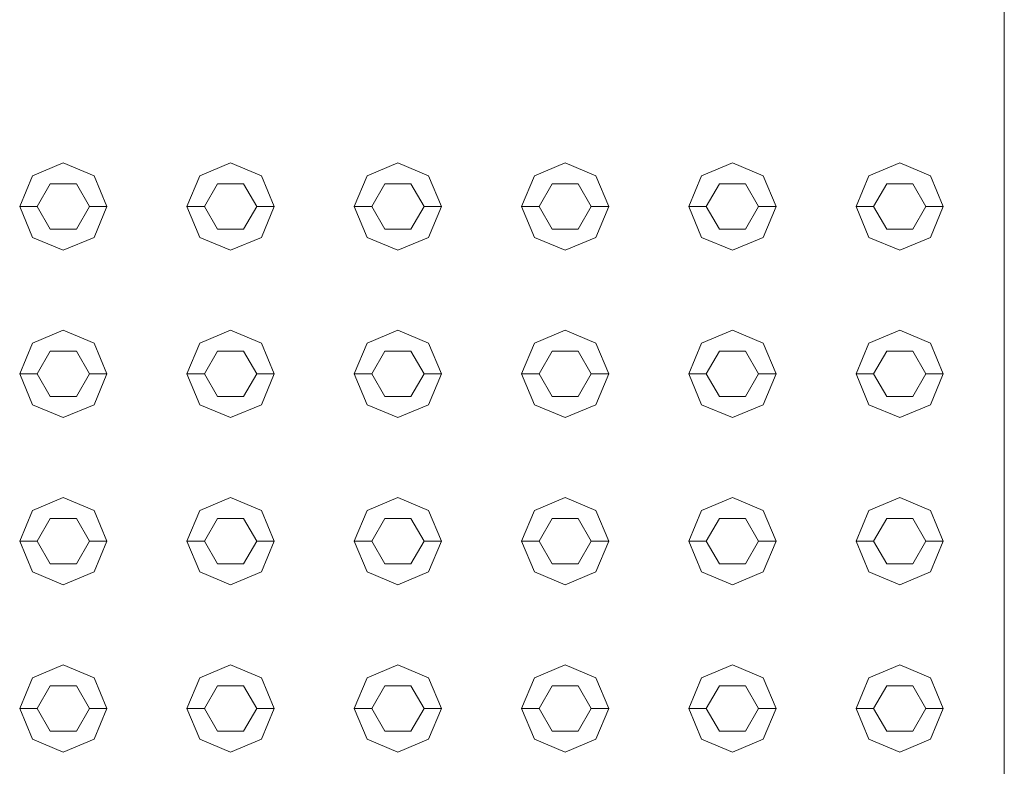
# Model space of a CAD drawing. Header units: millimetres. Extents: x 2 to 902, y -447 to 199.
# Tile 751 of 1056: x 27.064 to 27.629, y 176.437 to 176.865. Entities that reach past the tile are written whole.
import ezdxf

# ---------------------------------------------------------------- set-up
doc = ezdxf.new("R2010")
doc.units = ezdxf.units.MM
doc.header["$MEASUREMENT"] = 0
for name, color, linetype, lineweight in [('IFC-Elemento construtivo genérico-Contorno', 253, 'Continuous', 5), ('IFC-Laje-Contorno', 134, 'Continuous', 5), ('IFC-Parede-Contorno', 42, 'Continuous', 5)]:
    doc.layers.add(name, color=color, linetype=linetype, lineweight=lineweight)

msp = doc.modelspace()

# ---------------------------------------------------------------- linework, layer by layer
at = {"layer": 'IFC-Elemento construtivo genérico-Contorno', "color": 7, "lineweight": 5}
for p, q in [((27.07101, 176.77551), (27.08869, 176.78283)), ((27.07101, 176.77551), (27.08869, 176.78283)), ((27.08869, 176.78283), (27.10636, 176.77551)), ((27.08869, 176.78283), (27.10636, 176.77551)), ((27.16701, 176.77551), (27.18469, 176.78283)), ((27.16701, 176.77551), (27.18469, 176.78283)), ((27.18469, 176.78283), (27.20236, 176.77551)), ((27.18469, 176.78283), (27.20236, 176.77551)), ((27.26301, 176.77551), (27.28069, 176.78283)), ((27.26301, 176.77551), (27.28069, 176.78283)), ((27.28069, 176.78283), (27.29836, 176.77551)), ((27.28069, 176.78283), (27.29836, 176.77551)), ((27.35901, 176.77551), (27.37669, 176.78283)), ((27.35901, 176.77551), (27.37669, 176.78283)), ((27.37669, 176.78283), (27.39436, 176.77551)), ((27.37669, 176.78283), (27.39436, 176.77551)), ((27.45501, 176.77551), (27.47269, 176.78283)), ((27.45501, 176.77551), (27.47269, 176.78283)), ((27.47269, 176.78283), (27.49036, 176.77551)), ((27.47269, 176.78283), (27.49036, 176.77551)), ((27.55101, 176.77551), (27.56869, 176.78283)), ((27.55101, 176.77551), (27.56869, 176.78283)), ((27.56869, 176.78283), (27.58636, 176.77551)), ((27.56869, 176.78283), (27.58636, 176.77551)), ((27.06369, 176.75783), (27.07101, 176.77551)), ((27.06369, 176.75783), (27.07101, 176.77551)), ((27.10636, 176.77551), (27.11369, 176.75783)), ((27.10636, 176.77551), (27.11369, 176.75783)), ((27.15969, 176.75783), (27.16701, 176.77551)), ((27.15969, 176.75783), (27.16701, 176.77551)), ((27.20236, 176.77551), (27.20969, 176.75783)), ((27.20236, 176.77551), (27.20969, 176.75783)), ((27.25569, 176.75783), (27.26301, 176.77551)), ((27.25569, 176.75783), (27.26301, 176.77551)), ((27.29836, 176.77551), (27.30569, 176.75783)), ((27.29836, 176.77551), (27.30569, 176.75783)), ((27.35169, 176.75783), (27.35901, 176.77551)), ((27.35169, 176.75783), (27.35901, 176.77551)), ((27.39436, 176.77551), (27.40169, 176.75783)), ((27.39436, 176.77551), (27.40169, 176.75783)), ((27.44769, 176.75783), (27.45501, 176.77551)), ((27.44769, 176.75783), (27.45501, 176.77551)), ((27.49036, 176.77551), (27.49769, 176.75783)), ((27.49036, 176.77551), (27.49769, 176.75783)), ((27.54369, 176.75783), (27.55101, 176.77551)), ((27.54369, 176.75783), (27.55101, 176.77551)), ((27.58636, 176.77551), (27.59369, 176.75783)), ((27.58636, 176.77551), (27.59369, 176.75783)), ((27.07369, 176.75783), (27.08119, 176.77082)), ((27.07369, 176.75783), (27.08119, 176.77082)), ((27.08119, 176.77082), (27.09619, 176.77082)), ((27.08119, 176.77082), (27.09619, 176.77082)), ((27.09619, 176.77082), (27.10369, 176.75783)), ((27.09619, 176.77082), (27.10369, 176.75783)), ((27.16969, 176.75783), (27.17719, 176.77082)), ((27.16969, 176.75783), (27.17719, 176.77082)), ((27.17719, 176.77082), (27.19219, 176.77082)), ((27.17719, 176.77082), (27.19219, 176.77082)), ((27.19219, 176.77082), (27.19969, 176.75783)), ((27.19219, 176.77082), (27.19969, 176.75783)), ((27.26569, 176.75783), (27.27319, 176.77082)), ((27.26569, 176.75783), (27.27319, 176.77082)), ((27.27319, 176.77082), (27.28819, 176.77082)), ((27.27319, 176.77082), (27.28819, 176.77082)), ((27.28819, 176.77082), (27.29569, 176.75783)), ((27.28819, 176.77082), (27.29569, 176.75783)), ((27.36169, 176.75783), (27.36919, 176.77082)), ((27.36169, 176.75783), (27.36919, 176.77082)), ((27.36919, 176.77082), (27.38419, 176.77082)), ((27.36919, 176.77082), (27.38419, 176.77082)), ((27.38419, 176.77082), (27.39169, 176.75783)), ((27.38419, 176.77082), (27.39169, 176.75783)), ((27.45769, 176.75783), (27.46519, 176.77082)), ((27.45769, 176.75783), (27.46519, 176.77082)), ((27.46519, 176.77082), (27.48019, 176.77082)), ((27.46519, 176.77082), (27.48019, 176.77082)), ((27.48019, 176.77082), (27.48769, 176.75783)), ((27.48019, 176.77082), (27.48769, 176.75783)), ((27.55369, 176.75783), (27.56119, 176.77082)), ((27.55369, 176.75783), (27.56119, 176.77082)), ((27.56119, 176.77082), (27.57619, 176.77082)), ((27.56119, 176.77082), (27.57619, 176.77082)), ((27.57619, 176.77082), (27.58369, 176.75783)), ((27.57619, 176.77082), (27.58369, 176.75783)), ((27.06369, 176.75783), (27.07369, 176.75783)), ((27.06369, 176.75783), (27.07101, 176.74015)), ((27.06369, 176.75783), (27.07369, 176.75783)), ((27.06369, 176.75783), (27.07101, 176.74015)), ((27.07369, 176.75783), (27.08119, 176.74484)), ((27.07369, 176.75783), (27.08119, 176.74484)), ((27.09619, 176.74484), (27.10369, 176.75783)), ((27.09619, 176.74484), (27.10369, 176.75783)), ((27.10369, 176.75783), (27.11369, 176.75783)), ((27.10369, 176.75783), (27.11369, 176.75783)), ((27.10636, 176.74015), (27.11369, 176.75783)), ((27.10636, 176.74015), (27.11369, 176.75783)), ((27.15969, 176.75783), (27.16969, 176.75783)), ((27.15969, 176.75783), (27.16701, 176.74015)), ((27.15969, 176.75783), (27.16969, 176.75783)), ((27.15969, 176.75783), (27.16701, 176.74015)), ((27.16969, 176.75783), (27.17719, 176.74484)), ((27.16969, 176.75783), (27.17719, 176.74484)), ((27.19219, 176.74484), (27.19969, 176.75783)), ((27.19219, 176.74484), (27.19969, 176.75783)), ((27.19969, 176.75783), (27.20969, 176.75783)), ((27.19969, 176.75783), (27.20969, 176.75783)), ((27.20236, 176.74015), (27.20969, 176.75783)), ((27.20236, 176.74015), (27.20969, 176.75783)), ((27.25569, 176.75783), (27.26569, 176.75783)), ((27.25569, 176.75783), (27.26301, 176.74015)), ((27.25569, 176.75783), (27.26569, 176.75783)), ((27.25569, 176.75783), (27.26301, 176.74015)), ((27.26569, 176.75783), (27.27319, 176.74484)), ((27.26569, 176.75783), (27.27319, 176.74484)), ((27.28819, 176.74484), (27.29569, 176.75783)), ((27.28819, 176.74484), (27.29569, 176.75783)), ((27.29569, 176.75783), (27.30569, 176.75783)), ((27.29569, 176.75783), (27.30569, 176.75783)), ((27.29836, 176.74015), (27.30569, 176.75783)), ((27.29836, 176.74015), (27.30569, 176.75783)), ((27.35169, 176.75783), (27.36169, 176.75783)), ((27.35169, 176.75783), (27.35901, 176.74015)), ((27.35169, 176.75783), (27.36169, 176.75783)), ((27.35169, 176.75783), (27.35901, 176.74015)), ((27.36169, 176.75783), (27.36919, 176.74484)), ((27.36169, 176.75783), (27.36919, 176.74484)), ((27.38419, 176.74484), (27.39169, 176.75783)), ((27.38419, 176.74484), (27.39169, 176.75783)), ((27.39169, 176.75783), (27.40169, 176.75783)), ((27.39169, 176.75783), (27.40169, 176.75783)), ((27.39436, 176.74015), (27.40169, 176.75783)), ((27.39436, 176.74015), (27.40169, 176.75783)), ((27.44769, 176.75783), (27.45769, 176.75783)), ((27.44769, 176.75783), (27.45501, 176.74015)), ((27.44769, 176.75783), (27.45769, 176.75783)), ((27.44769, 176.75783), (27.45501, 176.74015)), ((27.45769, 176.75783), (27.46519, 176.74484)), ((27.45769, 176.75783), (27.46519, 176.74484)), ((27.48019, 176.74484), (27.48769, 176.75783)), ((27.48019, 176.74484), (27.48769, 176.75783)), ((27.48769, 176.75783), (27.49769, 176.75783)), ((27.48769, 176.75783), (27.49769, 176.75783)), ((27.49036, 176.74015), (27.49769, 176.75783)), ((27.49036, 176.74015), (27.49769, 176.75783)), ((27.54369, 176.75783), (27.55369, 176.75783)), ((27.54369, 176.75783), (27.55101, 176.74015)), ((27.54369, 176.75783), (27.55369, 176.75783)), ((27.54369, 176.75783), (27.55101, 176.74015)), ((27.55369, 176.75783), (27.56119, 176.74484)), ((27.55369, 176.75783), (27.56119, 176.74484)), ((27.57619, 176.74484), (27.58369, 176.75783)), ((27.57619, 176.74484), (27.58369, 176.75783)), ((27.58369, 176.75783), (27.59369, 176.75783)), ((27.58369, 176.75783), (27.59369, 176.75783)), ((27.58636, 176.74015), (27.59369, 176.75783)), ((27.58636, 176.74015), (27.59369, 176.75783)), ((27.08119, 176.74484), (27.09619, 176.74484)), ((27.08119, 176.74484), (27.09619, 176.74484)), ((27.17719, 176.74484), (27.19219, 176.74484)), ((27.17719, 176.74484), (27.19219, 176.74484)), ((27.27319, 176.74484), (27.28819, 176.74484)), ((27.27319, 176.74484), (27.28819, 176.74484)), ((27.36919, 176.74484), (27.38419, 176.74484)), ((27.36919, 176.74484), (27.38419, 176.74484)), ((27.46519, 176.74484), (27.48019, 176.74484)), ((27.46519, 176.74484), (27.48019, 176.74484)), ((27.56119, 176.74484), (27.57619, 176.74484)), ((27.56119, 176.74484), (27.57619, 176.74484)), ((27.07101, 176.74015), (27.08869, 176.73283)), ((27.07101, 176.74015), (27.08869, 176.73283)), ((27.08869, 176.73283), (27.10636, 176.74015)), ((27.08869, 176.73283), (27.10636, 176.74015)), ((27.16701, 176.74015), (27.18469, 176.73283)), ((27.16701, 176.74015), (27.18469, 176.73283)), ((27.18469, 176.73283), (27.20236, 176.74015)), ((27.18469, 176.73283), (27.20236, 176.74015)), ((27.26301, 176.74015), (27.28069, 176.73283)), ((27.26301, 176.74015), (27.28069, 176.73283)), ((27.28069, 176.73283), (27.29836, 176.74015)), ((27.28069, 176.73283), (27.29836, 176.74015)), ((27.35901, 176.74015), (27.37669, 176.73283)), ((27.35901, 176.74015), (27.37669, 176.73283)), ((27.37669, 176.73283), (27.39436, 176.74015)), ((27.37669, 176.73283), (27.39436, 176.74015)), ((27.45501, 176.74015), (27.47269, 176.73283)), ((27.45501, 176.74015), (27.47269, 176.73283)), ((27.47269, 176.73283), (27.49036, 176.74015)), ((27.47269, 176.73283), (27.49036, 176.74015)), ((27.55101, 176.74015), (27.56869, 176.73283)), ((27.55101, 176.74015), (27.56869, 176.73283)), ((27.56869, 176.73283), (27.58636, 176.74015)), ((27.56869, 176.73283), (27.58636, 176.74015)), ((27.07101, 176.67951), (27.08869, 176.68683)), ((27.07101, 176.67951), (27.08869, 176.68683)), ((27.08869, 176.68683), (27.10636, 176.67951)), ((27.08869, 176.68683), (27.10636, 176.67951)), ((27.16701, 176.67951), (27.18469, 176.68683)), ((27.16701, 176.67951), (27.18469, 176.68683)), ((27.18469, 176.68683), (27.20236, 176.67951)), ((27.18469, 176.68683), (27.20236, 176.67951)), ((27.26301, 176.67951), (27.28069, 176.68683)), ((27.26301, 176.67951), (27.28069, 176.68683)), ((27.28069, 176.68683), (27.29836, 176.67951)), ((27.28069, 176.68683), (27.29836, 176.67951)), ((27.35901, 176.67951), (27.37669, 176.68683)), ((27.35901, 176.67951), (27.37669, 176.68683)), ((27.37669, 176.68683), (27.39436, 176.67951)), ((27.37669, 176.68683), (27.39436, 176.67951)), ((27.45501, 176.67951), (27.47269, 176.68683)), ((27.45501, 176.67951), (27.47269, 176.68683)), ((27.47269, 176.68683), (27.49036, 176.67951)), ((27.47269, 176.68683), (27.49036, 176.67951)), ((27.55101, 176.67951), (27.56869, 176.68683)), ((27.55101, 176.67951), (27.56869, 176.68683)), ((27.56869, 176.68683), (27.58636, 176.67951)), ((27.56869, 176.68683), (27.58636, 176.67951)), ((27.06369, 176.66183), (27.07101, 176.67951)), ((27.06369, 176.66183), (27.07101, 176.67951)), ((27.10636, 176.67951), (27.11369, 176.66183)), ((27.10636, 176.67951), (27.11369, 176.66183)), ((27.15969, 176.66183), (27.16701, 176.67951)), ((27.15969, 176.66183), (27.16701, 176.67951)), ((27.20236, 176.67951), (27.20969, 176.66183)), ((27.20236, 176.67951), (27.20969, 176.66183)), ((27.25569, 176.66183), (27.26301, 176.67951)), ((27.25569, 176.66183), (27.26301, 176.67951)), ((27.29836, 176.67951), (27.30569, 176.66183)), ((27.29836, 176.67951), (27.30569, 176.66183)), ((27.35169, 176.66183), (27.35901, 176.67951)), ((27.35169, 176.66183), (27.35901, 176.67951)), ((27.39436, 176.67951), (27.40169, 176.66183)), ((27.39436, 176.67951), (27.40169, 176.66183)), ((27.44769, 176.66183), (27.45501, 176.67951)), ((27.44769, 176.66183), (27.45501, 176.67951)), ((27.49036, 176.67951), (27.49769, 176.66183)), ((27.49036, 176.67951), (27.49769, 176.66183)), ((27.54369, 176.66183), (27.55101, 176.67951)), ((27.54369, 176.66183), (27.55101, 176.67951)), ((27.58636, 176.67951), (27.59369, 176.66183)), ((27.58636, 176.67951), (27.59369, 176.66183)), ((27.07369, 176.66183), (27.08119, 176.67482)), ((27.07369, 176.66183), (27.08119, 176.67482)), ((27.08119, 176.67482), (27.09619, 176.67482)), ((27.08119, 176.67482), (27.09619, 176.67482)), ((27.09619, 176.67482), (27.10369, 176.66183)), ((27.09619, 176.67482), (27.10369, 176.66183)), ((27.16969, 176.66183), (27.17719, 176.67482)), ((27.16969, 176.66183), (27.17719, 176.67482)), ((27.17719, 176.67482), (27.19219, 176.67482)), ((27.17719, 176.67482), (27.19219, 176.67482)), ((27.19219, 176.67482), (27.19969, 176.66183)), ((27.19219, 176.67482), (27.19969, 176.66183)), ((27.26569, 176.66183), (27.27319, 176.67482)), ((27.26569, 176.66183), (27.27319, 176.67482)), ((27.27319, 176.67482), (27.28819, 176.67482)), ((27.27319, 176.67482), (27.28819, 176.67482)), ((27.28819, 176.67482), (27.29569, 176.66183)), ((27.28819, 176.67482), (27.29569, 176.66183)), ((27.36169, 176.66183), (27.36919, 176.67482)), ((27.36169, 176.66183), (27.36919, 176.67482)), ((27.36919, 176.67482), (27.38419, 176.67482)), ((27.36919, 176.67482), (27.38419, 176.67482)), ((27.38419, 176.67482), (27.39169, 176.66183)), ((27.38419, 176.67482), (27.39169, 176.66183)), ((27.45769, 176.66183), (27.46519, 176.67482)), ((27.45769, 176.66183), (27.46519, 176.67482)), ((27.46519, 176.67482), (27.48019, 176.67482)), ((27.46519, 176.67482), (27.48019, 176.67482)), ((27.48019, 176.67482), (27.48769, 176.66183)), ((27.48019, 176.67482), (27.48769, 176.66183)), ((27.55369, 176.66183), (27.56119, 176.67482)), ((27.55369, 176.66183), (27.56119, 176.67482)), ((27.56119, 176.67482), (27.57619, 176.67482)), ((27.56119, 176.67482), (27.57619, 176.67482)), ((27.57619, 176.67482), (27.58369, 176.66183)), ((27.57619, 176.67482), (27.58369, 176.66183)), ((27.06369, 176.66183), (27.07369, 176.66183)), ((27.06369, 176.66183), (27.07101, 176.64415)), ((27.06369, 176.66183), (27.07369, 176.66183)), ((27.06369, 176.66183), (27.07101, 176.64415)), ((27.07369, 176.66183), (27.08119, 176.64884)), ((27.07369, 176.66183), (27.08119, 176.64884)), ((27.09619, 176.64884), (27.10369, 176.66183)), ((27.09619, 176.64884), (27.10369, 176.66183)), ((27.10369, 176.66183), (27.11369, 176.66183)), ((27.10369, 176.66183), (27.11369, 176.66183)), ((27.10636, 176.64415), (27.11369, 176.66183)), ((27.10636, 176.64415), (27.11369, 176.66183)), ((27.15969, 176.66183), (27.16969, 176.66183)), ((27.15969, 176.66183), (27.16701, 176.64415)), ((27.15969, 176.66183), (27.16969, 176.66183)), ((27.15969, 176.66183), (27.16701, 176.64415)), ((27.16969, 176.66183), (27.17719, 176.64884)), ((27.16969, 176.66183), (27.17719, 176.64884)), ((27.19219, 176.64884), (27.19969, 176.66183)), ((27.19219, 176.64884), (27.19969, 176.66183)), ((27.19969, 176.66183), (27.20969, 176.66183)), ((27.19969, 176.66183), (27.20969, 176.66183)), ((27.20236, 176.64415), (27.20969, 176.66183)), ((27.20236, 176.64415), (27.20969, 176.66183)), ((27.25569, 176.66183), (27.26569, 176.66183)), ((27.25569, 176.66183), (27.26301, 176.64415)), ((27.25569, 176.66183), (27.26569, 176.66183)), ((27.25569, 176.66183), (27.26301, 176.64415)), ((27.26569, 176.66183), (27.27319, 176.64884)), ((27.26569, 176.66183), (27.27319, 176.64884)), ((27.28819, 176.64884), (27.29569, 176.66183)), ((27.28819, 176.64884), (27.29569, 176.66183)), ((27.29569, 176.66183), (27.30569, 176.66183)), ((27.29569, 176.66183), (27.30569, 176.66183)), ((27.29836, 176.64415), (27.30569, 176.66183)), ((27.29836, 176.64415), (27.30569, 176.66183)), ((27.35169, 176.66183), (27.36169, 176.66183)), ((27.35169, 176.66183), (27.35901, 176.64415)), ((27.35169, 176.66183), (27.36169, 176.66183)), ((27.35169, 176.66183), (27.35901, 176.64415)), ((27.36169, 176.66183), (27.36919, 176.64884)), ((27.36169, 176.66183), (27.36919, 176.64884)), ((27.38419, 176.64884), (27.39169, 176.66183)), ((27.38419, 176.64884), (27.39169, 176.66183)), ((27.39169, 176.66183), (27.40169, 176.66183)), ((27.39169, 176.66183), (27.40169, 176.66183)), ((27.39436, 176.64415), (27.40169, 176.66183)), ((27.39436, 176.64415), (27.40169, 176.66183)), ((27.44769, 176.66183), (27.45769, 176.66183)), ((27.44769, 176.66183), (27.45501, 176.64415)), ((27.44769, 176.66183), (27.45769, 176.66183)), ((27.44769, 176.66183), (27.45501, 176.64415)), ((27.45769, 176.66183), (27.46519, 176.64884)), ((27.45769, 176.66183), (27.46519, 176.64884)), ((27.48019, 176.64884), (27.48769, 176.66183)), ((27.48019, 176.64884), (27.48769, 176.66183)), ((27.48769, 176.66183), (27.49769, 176.66183)), ((27.48769, 176.66183), (27.49769, 176.66183)), ((27.49036, 176.64415), (27.49769, 176.66183)), ((27.49036, 176.64415), (27.49769, 176.66183)), ((27.54369, 176.66183), (27.55369, 176.66183)), ((27.54369, 176.66183), (27.55101, 176.64415)), ((27.54369, 176.66183), (27.55369, 176.66183)), ((27.54369, 176.66183), (27.55101, 176.64415)), ((27.55369, 176.66183), (27.56119, 176.64884)), ((27.55369, 176.66183), (27.56119, 176.64884)), ((27.57619, 176.64884), (27.58369, 176.66183)), ((27.57619, 176.64884), (27.58369, 176.66183)), ((27.58369, 176.66183), (27.59369, 176.66183)), ((27.58369, 176.66183), (27.59369, 176.66183)), ((27.58636, 176.64415), (27.59369, 176.66183)), ((27.58636, 176.64415), (27.59369, 176.66183)), ((27.08119, 176.64884), (27.09619, 176.64884)), ((27.08119, 176.64884), (27.09619, 176.64884)), ((27.17719, 176.64884), (27.19219, 176.64884)), ((27.17719, 176.64884), (27.19219, 176.64884)), ((27.27319, 176.64884), (27.28819, 176.64884)), ((27.27319, 176.64884), (27.28819, 176.64884)), ((27.36919, 176.64884), (27.38419, 176.64884)), ((27.36919, 176.64884), (27.38419, 176.64884)), ((27.46519, 176.64884), (27.48019, 176.64884)), ((27.46519, 176.64884), (27.48019, 176.64884)), ((27.56119, 176.64884), (27.57619, 176.64884)), ((27.56119, 176.64884), (27.57619, 176.64884)), ((27.07101, 176.64415), (27.08869, 176.63683)), ((27.07101, 176.64415), (27.08869, 176.63683)), ((27.08869, 176.63683), (27.10636, 176.64415)), ((27.08869, 176.63683), (27.10636, 176.64415)), ((27.16701, 176.64415), (27.18469, 176.63683)), ((27.16701, 176.64415), (27.18469, 176.63683)), ((27.18469, 176.63683), (27.20236, 176.64415)), ((27.18469, 176.63683), (27.20236, 176.64415)), ((27.26301, 176.64415), (27.28069, 176.63683)), ((27.26301, 176.64415), (27.28069, 176.63683)), ((27.28069, 176.63683), (27.29836, 176.64415)), ((27.28069, 176.63683), (27.29836, 176.64415)), ((27.35901, 176.64415), (27.37669, 176.63683)), ((27.35901, 176.64415), (27.37669, 176.63683)), ((27.37669, 176.63683), (27.39436, 176.64415)), ((27.37669, 176.63683), (27.39436, 176.64415)), ((27.45501, 176.64415), (27.47269, 176.63683)), ((27.45501, 176.64415), (27.47269, 176.63683)), ((27.47269, 176.63683), (27.49036, 176.64415)), ((27.47269, 176.63683), (27.49036, 176.64415)), ((27.55101, 176.64415), (27.56869, 176.63683)), ((27.55101, 176.64415), (27.56869, 176.63683)), ((27.56869, 176.63683), (27.58636, 176.64415)), ((27.56869, 176.63683), (27.58636, 176.64415)), ((27.07101, 176.58351), (27.08869, 176.59083)), ((27.07101, 176.58351), (27.08869, 176.59083)), ((27.08869, 176.59083), (27.10636, 176.58351)), ((27.08869, 176.59083), (27.10636, 176.58351)), ((27.16701, 176.58351), (27.18469, 176.59083)), ((27.16701, 176.58351), (27.18469, 176.59083)), ((27.18469, 176.59083), (27.20236, 176.58351)), ((27.18469, 176.59083), (27.20236, 176.58351)), ((27.26301, 176.58351), (27.28069, 176.59083)), ((27.26301, 176.58351), (27.28069, 176.59083)), ((27.28069, 176.59083), (27.29836, 176.58351)), ((27.28069, 176.59083), (27.29836, 176.58351)), ((27.35901, 176.58351), (27.37669, 176.59083)), ((27.35901, 176.58351), (27.37669, 176.59083)), ((27.37669, 176.59083), (27.39436, 176.58351)), ((27.37669, 176.59083), (27.39436, 176.58351)), ((27.45501, 176.58351), (27.47269, 176.59083)), ((27.45501, 176.58351), (27.47269, 176.59083)), ((27.47269, 176.59083), (27.49036, 176.58351)), ((27.47269, 176.59083), (27.49036, 176.58351)), ((27.55101, 176.58351), (27.56869, 176.59083)), ((27.55101, 176.58351), (27.56869, 176.59083)), ((27.56869, 176.59083), (27.58636, 176.58351)), ((27.56869, 176.59083), (27.58636, 176.58351)), ((27.06369, 176.56583), (27.07101, 176.58351)), ((27.06369, 176.56583), (27.07101, 176.58351)), ((27.10636, 176.58351), (27.11369, 176.56583)), ((27.10636, 176.58351), (27.11369, 176.56583)), ((27.15969, 176.56583), (27.16701, 176.58351)), ((27.15969, 176.56583), (27.16701, 176.58351)), ((27.20236, 176.58351), (27.20969, 176.56583)), ((27.20236, 176.58351), (27.20969, 176.56583)), ((27.25569, 176.56583), (27.26301, 176.58351)), ((27.25569, 176.56583), (27.26301, 176.58351)), ((27.29836, 176.58351), (27.30569, 176.56583)), ((27.29836, 176.58351), (27.30569, 176.56583)), ((27.35169, 176.56583), (27.35901, 176.58351)), ((27.35169, 176.56583), (27.35901, 176.58351)), ((27.39436, 176.58351), (27.40169, 176.56583)), ((27.39436, 176.58351), (27.40169, 176.56583)), ((27.44769, 176.56583), (27.45501, 176.58351)), ((27.44769, 176.56583), (27.45501, 176.58351)), ((27.49036, 176.58351), (27.49769, 176.56583)), ((27.49036, 176.58351), (27.49769, 176.56583)), ((27.54369, 176.56583), (27.55101, 176.58351)), ((27.54369, 176.56583), (27.55101, 176.58351)), ((27.58636, 176.58351), (27.59369, 176.56583)), ((27.58636, 176.58351), (27.59369, 176.56583)), ((27.07369, 176.56583), (27.08119, 176.57882)), ((27.07369, 176.56583), (27.08119, 176.57882)), ((27.08119, 176.57882), (27.09619, 176.57882)), ((27.08119, 176.57882), (27.09619, 176.57882)), ((27.09619, 176.57882), (27.10369, 176.56583)), ((27.09619, 176.57882), (27.10369, 176.56583)), ((27.16969, 176.56583), (27.17719, 176.57882)), ((27.16969, 176.56583), (27.17719, 176.57882)), ((27.17719, 176.57882), (27.19219, 176.57882)), ((27.17719, 176.57882), (27.19219, 176.57882)), ((27.19219, 176.57882), (27.19969, 176.56583)), ((27.19219, 176.57882), (27.19969, 176.56583)), ((27.26569, 176.56583), (27.27319, 176.57882)), ((27.26569, 176.56583), (27.27319, 176.57882)), ((27.27319, 176.57882), (27.28819, 176.57882)), ((27.27319, 176.57882), (27.28819, 176.57882)), ((27.28819, 176.57882), (27.29569, 176.56583)), ((27.28819, 176.57882), (27.29569, 176.56583)), ((27.36169, 176.56583), (27.36919, 176.57882)), ((27.36169, 176.56583), (27.36919, 176.57882)), ((27.36919, 176.57882), (27.38419, 176.57882)), ((27.36919, 176.57882), (27.38419, 176.57882)), ((27.38419, 176.57882), (27.39169, 176.56583)), ((27.38419, 176.57882), (27.39169, 176.56583)), ((27.45769, 176.56583), (27.46519, 176.57882)), ((27.45769, 176.56583), (27.46519, 176.57882)), ((27.46519, 176.57882), (27.48019, 176.57882)), ((27.46519, 176.57882), (27.48019, 176.57882)), ((27.48019, 176.57882), (27.48769, 176.56583)), ((27.48019, 176.57882), (27.48769, 176.56583)), ((27.55369, 176.56583), (27.56119, 176.57882)), ((27.55369, 176.56583), (27.56119, 176.57882)), ((27.56119, 176.57882), (27.57619, 176.57882)), ((27.56119, 176.57882), (27.57619, 176.57882)), ((27.57619, 176.57882), (27.58369, 176.56583)), ((27.57619, 176.57882), (27.58369, 176.56583)), ((27.06369, 176.56583), (27.07369, 176.56583)), ((27.06369, 176.56583), (27.07101, 176.54815)), ((27.06369, 176.56583), (27.07369, 176.56583)), ((27.06369, 176.56583), (27.07101, 176.54815)), ((27.07369, 176.56583), (27.08119, 176.55284)), ((27.07369, 176.56583), (27.08119, 176.55284)), ((27.09619, 176.55284), (27.10369, 176.56583)), ((27.09619, 176.55284), (27.10369, 176.56583)), ((27.10369, 176.56583), (27.11369, 176.56583)), ((27.10369, 176.56583), (27.11369, 176.56583)), ((27.10636, 176.54815), (27.11369, 176.56583)), ((27.10636, 176.54815), (27.11369, 176.56583)), ((27.15969, 176.56583), (27.16969, 176.56583)), ((27.15969, 176.56583), (27.16701, 176.54815)), ((27.15969, 176.56583), (27.16969, 176.56583)), ((27.15969, 176.56583), (27.16701, 176.54815)), ((27.16969, 176.56583), (27.17719, 176.55284)), ((27.16969, 176.56583), (27.17719, 176.55284)), ((27.19219, 176.55284), (27.19969, 176.56583)), ((27.19219, 176.55284), (27.19969, 176.56583)), ((27.19969, 176.56583), (27.20969, 176.56583)), ((27.19969, 176.56583), (27.20969, 176.56583)), ((27.20236, 176.54815), (27.20969, 176.56583)), ((27.20236, 176.54815), (27.20969, 176.56583)), ((27.25569, 176.56583), (27.26569, 176.56583)), ((27.25569, 176.56583), (27.26301, 176.54815)), ((27.25569, 176.56583), (27.26569, 176.56583)), ((27.25569, 176.56583), (27.26301, 176.54815)), ((27.26569, 176.56583), (27.27319, 176.55284)), ((27.26569, 176.56583), (27.27319, 176.55284)), ((27.28819, 176.55284), (27.29569, 176.56583)), ((27.28819, 176.55284), (27.29569, 176.56583)), ((27.29569, 176.56583), (27.30569, 176.56583)), ((27.29569, 176.56583), (27.30569, 176.56583)), ((27.29836, 176.54815), (27.30569, 176.56583)), ((27.29836, 176.54815), (27.30569, 176.56583)), ((27.35169, 176.56583), (27.36169, 176.56583)), ((27.35169, 176.56583), (27.35901, 176.54815)), ((27.35169, 176.56583), (27.36169, 176.56583)), ((27.35169, 176.56583), (27.35901, 176.54815)), ((27.36169, 176.56583), (27.36919, 176.55284)), ((27.36169, 176.56583), (27.36919, 176.55284)), ((27.38419, 176.55284), (27.39169, 176.56583)), ((27.38419, 176.55284), (27.39169, 176.56583)), ((27.39169, 176.56583), (27.40169, 176.56583)), ((27.39169, 176.56583), (27.40169, 176.56583)), ((27.39436, 176.54815), (27.40169, 176.56583)), ((27.39436, 176.54815), (27.40169, 176.56583)), ((27.44769, 176.56583), (27.45769, 176.56583)), ((27.44769, 176.56583), (27.45501, 176.54815)), ((27.44769, 176.56583), (27.45769, 176.56583)), ((27.44769, 176.56583), (27.45501, 176.54815)), ((27.45769, 176.56583), (27.46519, 176.55284)), ((27.45769, 176.56583), (27.46519, 176.55284)), ((27.48019, 176.55284), (27.48769, 176.56583)), ((27.48019, 176.55284), (27.48769, 176.56583)), ((27.48769, 176.56583), (27.49769, 176.56583)), ((27.48769, 176.56583), (27.49769, 176.56583)), ((27.49036, 176.54815), (27.49769, 176.56583)), ((27.49036, 176.54815), (27.49769, 176.56583)), ((27.54369, 176.56583), (27.55369, 176.56583)), ((27.54369, 176.56583), (27.55101, 176.54815)), ((27.54369, 176.56583), (27.55369, 176.56583)), ((27.54369, 176.56583), (27.55101, 176.54815)), ((27.55369, 176.56583), (27.56119, 176.55284)), ((27.55369, 176.56583), (27.56119, 176.55284)), ((27.57619, 176.55284), (27.58369, 176.56583)), ((27.57619, 176.55284), (27.58369, 176.56583)), ((27.58369, 176.56583), (27.59369, 176.56583)), ((27.58369, 176.56583), (27.59369, 176.56583)), ((27.58636, 176.54815), (27.59369, 176.56583)), ((27.58636, 176.54815), (27.59369, 176.56583)), ((27.08119, 176.55284), (27.09619, 176.55284)), ((27.08119, 176.55284), (27.09619, 176.55284)), ((27.17719, 176.55284), (27.19219, 176.55284)), ((27.17719, 176.55284), (27.19219, 176.55284)), ((27.27319, 176.55284), (27.28819, 176.55284)), ((27.27319, 176.55284), (27.28819, 176.55284)), ((27.36919, 176.55284), (27.38419, 176.55284)), ((27.36919, 176.55284), (27.38419, 176.55284)), ((27.46519, 176.55284), (27.48019, 176.55284)), ((27.46519, 176.55284), (27.48019, 176.55284)), ((27.56119, 176.55284), (27.57619, 176.55284)), ((27.56119, 176.55284), (27.57619, 176.55284)), ((27.07101, 176.54815), (27.08869, 176.54083)), ((27.07101, 176.54815), (27.08869, 176.54083)), ((27.08869, 176.54083), (27.10636, 176.54815)), ((27.08869, 176.54083), (27.10636, 176.54815)), ((27.16701, 176.54815), (27.18469, 176.54083)), ((27.16701, 176.54815), (27.18469, 176.54083)), ((27.18469, 176.54083), (27.20236, 176.54815)), ((27.18469, 176.54083), (27.20236, 176.54815)), ((27.26301, 176.54815), (27.28069, 176.54083)), ((27.26301, 176.54815), (27.28069, 176.54083)), ((27.28069, 176.54083), (27.29836, 176.54815)), ((27.28069, 176.54083), (27.29836, 176.54815)), ((27.35901, 176.54815), (27.37669, 176.54083)), ((27.35901, 176.54815), (27.37669, 176.54083)), ((27.37669, 176.54083), (27.39436, 176.54815)), ((27.37669, 176.54083), (27.39436, 176.54815)), ((27.45501, 176.54815), (27.47269, 176.54083)), ((27.45501, 176.54815), (27.47269, 176.54083)), ((27.47269, 176.54083), (27.49036, 176.54815)), ((27.47269, 176.54083), (27.49036, 176.54815)), ((27.55101, 176.54815), (27.56869, 176.54083)), ((27.55101, 176.54815), (27.56869, 176.54083)), ((27.56869, 176.54083), (27.58636, 176.54815)), ((27.56869, 176.54083), (27.58636, 176.54815)), ((27.07101, 176.4875), (27.08869, 176.49483)), ((27.07101, 176.4875), (27.08869, 176.49483)), ((27.08869, 176.49483), (27.10636, 176.4875)), ((27.08869, 176.49483), (27.10636, 176.4875)), ((27.16701, 176.4875), (27.18469, 176.49483)), ((27.16701, 176.4875), (27.18469, 176.49483)), ((27.18469, 176.49483), (27.20236, 176.4875)), ((27.18469, 176.49483), (27.20236, 176.4875)), ((27.26301, 176.4875), (27.28069, 176.49483)), ((27.26301, 176.4875), (27.28069, 176.49483)), ((27.28069, 176.49483), (27.29836, 176.4875)), ((27.28069, 176.49483), (27.29836, 176.4875)), ((27.35901, 176.4875), (27.37669, 176.49483)), ((27.35901, 176.4875), (27.37669, 176.49483)), ((27.37669, 176.49483), (27.39436, 176.4875)), ((27.37669, 176.49483), (27.39436, 176.4875)), ((27.45501, 176.4875), (27.47269, 176.49483)), ((27.45501, 176.4875), (27.47269, 176.49483)), ((27.47269, 176.49483), (27.49036, 176.4875)), ((27.47269, 176.49483), (27.49036, 176.4875)), ((27.55101, 176.4875), (27.56869, 176.49483)), ((27.55101, 176.4875), (27.56869, 176.49483)), ((27.56869, 176.49483), (27.58636, 176.4875)), ((27.56869, 176.49483), (27.58636, 176.4875)), ((27.06369, 176.46983), (27.07101, 176.4875)), ((27.06369, 176.46983), (27.07101, 176.4875)), ((27.10636, 176.4875), (27.11369, 176.46983)), ((27.10636, 176.4875), (27.11369, 176.46983)), ((27.15969, 176.46983), (27.16701, 176.4875)), ((27.15969, 176.46983), (27.16701, 176.4875)), ((27.20236, 176.4875), (27.20969, 176.46983)), ((27.20236, 176.4875), (27.20969, 176.46983)), ((27.25569, 176.46983), (27.26301, 176.4875)), ((27.25569, 176.46983), (27.26301, 176.4875)), ((27.29836, 176.4875), (27.30569, 176.46983)), ((27.29836, 176.4875), (27.30569, 176.46983)), ((27.35169, 176.46983), (27.35901, 176.4875)), ((27.35169, 176.46983), (27.35901, 176.4875)), ((27.39436, 176.4875), (27.40169, 176.46983)), ((27.39436, 176.4875), (27.40169, 176.46983)), ((27.44769, 176.46983), (27.45501, 176.4875)), ((27.44769, 176.46983), (27.45501, 176.4875)), ((27.49036, 176.4875), (27.49769, 176.46983)), ((27.49036, 176.4875), (27.49769, 176.46983)), ((27.54369, 176.46983), (27.55101, 176.4875)), ((27.54369, 176.46983), (27.55101, 176.4875)), ((27.58636, 176.4875), (27.59369, 176.46983)), ((27.58636, 176.4875), (27.59369, 176.46983)), ((27.07369, 176.46983), (27.08119, 176.48283)), ((27.07369, 176.46983), (27.08119, 176.48283)), ((27.08119, 176.48283), (27.09619, 176.48283)), ((27.08119, 176.48283), (27.09619, 176.48283)), ((27.09619, 176.48283), (27.10369, 176.46983)), ((27.09619, 176.48283), (27.10369, 176.46983)), ((27.16969, 176.46983), (27.17719, 176.48283)), ((27.16969, 176.46983), (27.17719, 176.48283)), ((27.17719, 176.48283), (27.19219, 176.48283)), ((27.17719, 176.48283), (27.19219, 176.48283)), ((27.19219, 176.48283), (27.19969, 176.46983)), ((27.19219, 176.48283), (27.19969, 176.46983)), ((27.26569, 176.46983), (27.27319, 176.48283)), ((27.26569, 176.46983), (27.27319, 176.48283)), ((27.27319, 176.48283), (27.28819, 176.48283)), ((27.27319, 176.48283), (27.28819, 176.48283)), ((27.28819, 176.48283), (27.29569, 176.46983)), ((27.28819, 176.48283), (27.29569, 176.46983)), ((27.36169, 176.46983), (27.36919, 176.48283)), ((27.36169, 176.46983), (27.36919, 176.48283)), ((27.36919, 176.48283), (27.38419, 176.48283)), ((27.36919, 176.48283), (27.38419, 176.48283)), ((27.38419, 176.48283), (27.39169, 176.46983)), ((27.38419, 176.48283), (27.39169, 176.46983)), ((27.45769, 176.46983), (27.46519, 176.48283)), ((27.45769, 176.46983), (27.46519, 176.48283)), ((27.46519, 176.48283), (27.48019, 176.48283)), ((27.46519, 176.48283), (27.48019, 176.48283)), ((27.48019, 176.48283), (27.48769, 176.46983)), ((27.48019, 176.48283), (27.48769, 176.46983)), ((27.55369, 176.46983), (27.56119, 176.48283)), ((27.55369, 176.46983), (27.56119, 176.48283)), ((27.56119, 176.48283), (27.57619, 176.48283)), ((27.56119, 176.48283), (27.57619, 176.48283)), ((27.57619, 176.48283), (27.58369, 176.46983)), ((27.57619, 176.48283), (27.58369, 176.46983)), ((27.06369, 176.46983), (27.07369, 176.46983)), ((27.06369, 176.46983), (27.07101, 176.45215)), ((27.06369, 176.46983), (27.07369, 176.46983)), ((27.06369, 176.46983), (27.07101, 176.45215)), ((27.07369, 176.46983), (27.08119, 176.45684)), ((27.07369, 176.46983), (27.08119, 176.45684)), ((27.09619, 176.45684), (27.10369, 176.46983)), ((27.09619, 176.45684), (27.10369, 176.46983)), ((27.10369, 176.46983), (27.11369, 176.46983)), ((27.10369, 176.46983), (27.11369, 176.46983)), ((27.10636, 176.45215), (27.11369, 176.46983)), ((27.10636, 176.45215), (27.11369, 176.46983)), ((27.15969, 176.46983), (27.16969, 176.46983)), ((27.15969, 176.46983), (27.16701, 176.45215)), ((27.15969, 176.46983), (27.16969, 176.46983)), ((27.15969, 176.46983), (27.16701, 176.45215)), ((27.16969, 176.46983), (27.17719, 176.45684)), ((27.16969, 176.46983), (27.17719, 176.45684)), ((27.19219, 176.45684), (27.19969, 176.46983)), ((27.19219, 176.45684), (27.19969, 176.46983)), ((27.19969, 176.46983), (27.20969, 176.46983)), ((27.19969, 176.46983), (27.20969, 176.46983)), ((27.20236, 176.45215), (27.20969, 176.46983)), ((27.20236, 176.45215), (27.20969, 176.46983)), ((27.25569, 176.46983), (27.26569, 176.46983)), ((27.25569, 176.46983), (27.26301, 176.45215)), ((27.25569, 176.46983), (27.26569, 176.46983)), ((27.25569, 176.46983), (27.26301, 176.45215)), ((27.26569, 176.46983), (27.27319, 176.45684)), ((27.26569, 176.46983), (27.27319, 176.45684)), ((27.28819, 176.45684), (27.29569, 176.46983)), ((27.28819, 176.45684), (27.29569, 176.46983)), ((27.29569, 176.46983), (27.30569, 176.46983)), ((27.29569, 176.46983), (27.30569, 176.46983)), ((27.29836, 176.45215), (27.30569, 176.46983)), ((27.29836, 176.45215), (27.30569, 176.46983)), ((27.35169, 176.46983), (27.36169, 176.46983)), ((27.35169, 176.46983), (27.35901, 176.45215)), ((27.35169, 176.46983), (27.36169, 176.46983)), ((27.35169, 176.46983), (27.35901, 176.45215)), ((27.36169, 176.46983), (27.36919, 176.45684)), ((27.36169, 176.46983), (27.36919, 176.45684)), ((27.38419, 176.45684), (27.39169, 176.46983)), ((27.38419, 176.45684), (27.39169, 176.46983)), ((27.39169, 176.46983), (27.40169, 176.46983)), ((27.39169, 176.46983), (27.40169, 176.46983)), ((27.39436, 176.45215), (27.40169, 176.46983)), ((27.39436, 176.45215), (27.40169, 176.46983)), ((27.44769, 176.46983), (27.45769, 176.46983)), ((27.44769, 176.46983), (27.45501, 176.45215)), ((27.44769, 176.46983), (27.45769, 176.46983)), ((27.44769, 176.46983), (27.45501, 176.45215)), ((27.45769, 176.46983), (27.46519, 176.45684)), ((27.45769, 176.46983), (27.46519, 176.45684)), ((27.48019, 176.45684), (27.48769, 176.46983)), ((27.48019, 176.45684), (27.48769, 176.46983)), ((27.48769, 176.46983), (27.49769, 176.46983)), ((27.48769, 176.46983), (27.49769, 176.46983)), ((27.49036, 176.45215), (27.49769, 176.46983)), ((27.49036, 176.45215), (27.49769, 176.46983)), ((27.54369, 176.46983), (27.55369, 176.46983)), ((27.54369, 176.46983), (27.55101, 176.45215)), ((27.54369, 176.46983), (27.55369, 176.46983)), ((27.54369, 176.46983), (27.55101, 176.45215)), ((27.55369, 176.46983), (27.56119, 176.45684)), ((27.55369, 176.46983), (27.56119, 176.45684)), ((27.57619, 176.45684), (27.58369, 176.46983)), ((27.57619, 176.45684), (27.58369, 176.46983)), ((27.58369, 176.46983), (27.59369, 176.46983)), ((27.58369, 176.46983), (27.59369, 176.46983)), ((27.58636, 176.45215), (27.59369, 176.46983)), ((27.58636, 176.45215), (27.59369, 176.46983)), ((27.08119, 176.45684), (27.09619, 176.45684)), ((27.08119, 176.45684), (27.09619, 176.45684)), ((27.17719, 176.45684), (27.19219, 176.45684)), ((27.17719, 176.45684), (27.19219, 176.45684)), ((27.27319, 176.45684), (27.28819, 176.45684)), ((27.27319, 176.45684), (27.28819, 176.45684)), ((27.36919, 176.45684), (27.38419, 176.45684)), ((27.36919, 176.45684), (27.38419, 176.45684)), ((27.46519, 176.45684), (27.48019, 176.45684)), ((27.46519, 176.45684), (27.48019, 176.45684)), ((27.56119, 176.45684), (27.57619, 176.45684)), ((27.56119, 176.45684), (27.57619, 176.45684)), ((27.07101, 176.45215), (27.08869, 176.44483)), ((27.07101, 176.45215), (27.08869, 176.44483)), ((27.08869, 176.44483), (27.10636, 176.45215)), ((27.08869, 176.44483), (27.10636, 176.45215)), ((27.16701, 176.45215), (27.18469, 176.44483)), ((27.16701, 176.45215), (27.18469, 176.44483)), ((27.18469, 176.44483), (27.20236, 176.45215)), ((27.18469, 176.44483), (27.20236, 176.45215)), ((27.26301, 176.45215), (27.28069, 176.44483)), ((27.26301, 176.45215), (27.28069, 176.44483)), ((27.28069, 176.44483), (27.29836, 176.45215)), ((27.28069, 176.44483), (27.29836, 176.45215)), ((27.35901, 176.45215), (27.37669, 176.44483)), ((27.35901, 176.45215), (27.37669, 176.44483)), ((27.37669, 176.44483), (27.39436, 176.45215)), ((27.37669, 176.44483), (27.39436, 176.45215)), ((27.45501, 176.45215), (27.47269, 176.44483)), ((27.45501, 176.45215), (27.47269, 176.44483)), ((27.47269, 176.44483), (27.49036, 176.45215)), ((27.47269, 176.44483), (27.49036, 176.45215)), ((27.55101, 176.45215), (27.56869, 176.44483)), ((27.55101, 176.45215), (27.56869, 176.44483)), ((27.56869, 176.44483), (27.58636, 176.45215)), ((27.56869, 176.44483), (27.58636, 176.45215))]:
    msp.add_line(p, q, dxfattribs=at)
at = {"layer": 'IFC-Laje-Contorno', "color": 7, "lineweight": 5}
msp.add_line((27.62869, 175.97143), (27.62869, 179.9252), dxfattribs=at)
at = {"layer": 'IFC-Parede-Contorno', "color": 7, "lineweight": 5}
msp.add_line((27.62869, 176.07871), (27.62869, 181.2852), dxfattribs=at)

doc.saveas('drawing.dxf')
